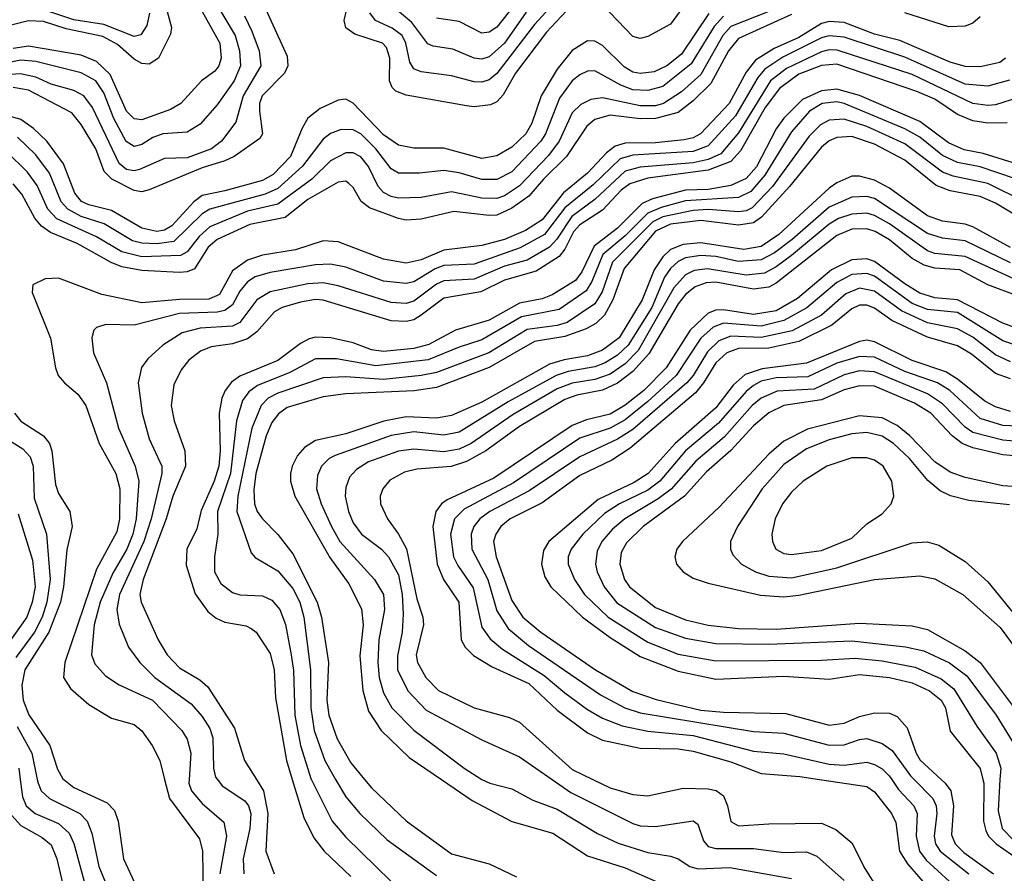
# Model space of a CAD drawing. Header units: inches. Extents: x 990535 to 1117859, y 769386 to 892122.
# Tile 903 of 1056: x 1062767 to 1065374, y 869752 to 872012. Entities that reach past the tile are written whole.
import ezdxf

# ---------------------------------------------------------------- set-up
doc = ezdxf.new("R2010")
doc.units = ezdxf.units.IN
doc.header["$MEASUREMENT"] = 0
doc.layers.add('B0866', color=7, linetype='Continuous')
doc.layers.add('B0867', color=7, linetype='Continuous')

msp = doc.modelspace()

# ---------------------------------------------------------------- linework, layer by layer
at = {"layer": 'B0866', "color": 5}
msp.add_line((1063990, 870000.1, 4240), (1063990.2, 870000, 4240), dxfattribs=at)
for points, elevation in [([(1062768.3, 870000), (1062774.4, 869954.4), (1062784.1, 869930), (1062807.6, 869910), (1062870, 869883.1), (1062898, 869858), (1062910.2, 869830.2), (1062944.4, 869704.4)], 3940), ([(1062813.7, 870000), (1062815.8, 869990), (1062824.2, 869970), (1062846, 869950), (1062926.2, 869910), (1062945.7, 869890), (1062957.6, 869857.6), (1062976.7, 869770), (1063018.3, 869670)], 3960), ([(1062883.7, 870000), (1062910, 869979.2), (1062998.2, 869938.2), (1063018, 869918), (1063027.6, 869890), (1063041.9, 869790), (1063076.2, 869716.2)], 3980), ([(1063150.8, 870000), (1063163.9, 869950), (1063243.1, 869843.1), (1063251.4, 869810), (1063253, 869690)], 4020), ([(1063215.9, 870000), (1063215.2, 869990), (1063221.8, 869970), (1063250, 869936.2), (1063307.2, 869887.2), (1063314.2, 869850), (1063297.3, 869750)], 4040), ([(1063290.3, 870000), (1063303.3, 869983.3), (1063363.3, 869943.3), (1063372.9, 869930), (1063378.8, 869910), (1063376.3, 869870), (1063358.5, 869790), (1063360.6, 869750)], 4060), ([(1063393.6, 870000), (1063412.5, 869970), (1063423.5, 869910), (1063418.8, 869810), (1063440.8, 869750)], 4080), ([(1063488.5, 870000), (1063519.4, 869899.4), (1063545.6, 869845.6), (1063573.3, 869810), (1063643.4, 869743.4)], 4120), ([(1063538.8, 870000), (1063539.1, 869999.1), (1063594.6, 869890), (1063630, 869847.2), (1063750.7, 869730)], 4140), ([(1063603.5, 870000), (1063630, 869954.1), (1063667.2, 869910), (1063740.2, 869840.2), (1063870, 869745.7)], 4160), ([(1063680.2, 870000), (1063698.2, 869978.2), (1063790, 869890.1), (1063910, 869802.9), (1064010, 869776.7), (1064082.6, 869742.6)], 4180), ([(1063883.3, 870000), (1063964.7, 869944.7), (1064070, 869889), (1064178.1, 869858.1), (1064270, 869797.9), (1064370, 869765.9), (1064450, 869730.4)], 4220), ([(1063990.2, 870000), (1064011.8, 869990), (1064070, 869975.7), (1064125.4, 869945.4), (1064190, 869921.4), (1064296.6, 869856.6), (1064351.7, 869831.7), (1064430, 869806.6), (1064490, 869797.4), (1064510, 869790.1), (1064541.3, 869770), (1064563.5, 869763.5), (1064646.6, 869766.6), (1064810, 869738.2)], 4240), ([(1064176.7, 870000), (1064226, 869966), (1064390, 869883.2), (1064410, 869877.4), (1064450, 869875.1), (1064550.1, 869890.1), (1064561.9, 869881.9), (1064577.2, 869837.2), (1064590, 869822.2), (1064610, 869817.4), (1064710, 869817.6), (1064790, 869806.7), (1064850, 869808.5), (1064877.4, 869797.4), (1064950, 869732.5)], 4260), ([(1064284.6, 870000), (1064330, 869978.1), (1064390, 869960.7), (1064430, 869956.6), (1064523.3, 869976.7), (1064590, 869975.6), (1064610.7, 869970.7), (1064630, 869956.5), (1064641.2, 869930), (1064649.2, 869889.2), (1064670, 869876.9), (1064750, 869882.8), (1064890, 869884.4), (1064927.7, 869867.7), (1064970, 869832.5), (1065004.4, 869764.4), (1065038.8, 869710)], 4280), ([(1064884.5, 870000), (1065010, 869981.8), (1065030, 869967.7), (1065074.7, 869910), (1065086.4, 869886.4), (1065095.7, 869810), (1065116.9, 869776.9), (1065175.5, 869710)], 4320), ([(1065075.6, 870000), (1065093.8, 869973.8), (1065133.7, 869930), (1065142.7, 869910), (1065139.8, 869850), (1065149, 869810), (1065166.7, 869786.7), (1065228.3, 869730)], 4340), ([(1065134.9, 870000), (1065184.2, 869950), (1065192.8, 869930), (1065194.5, 869910), (1065188, 869850), (1065191.6, 869830), (1065203.3, 869810), (1065279.2, 869750)], 4360), ([(1065206.4, 870000), (1065217.3, 869990), (1065231.8, 869970), (1065238.8, 869930), (1065233.8, 869853.8), (1065243.8, 869830), (1065266.5, 869806.5), (1065344.6, 869750)], 4380), ([(1065316.9, 870000), (1065319.5, 869990), (1065318.2, 869890), (1065324.5, 869864.5), (1065332.1, 869850), (1065352.3, 869830), (1065433.1, 869773.1)], 4420), ([(1065362.1, 870000), (1065356.9, 869916.9), (1065367.9, 869870), (1065398.4, 869838.4)], 4440), ([(1062745.4, 869905.4), (1062770, 869878.1), (1062826.3, 869846.3), (1062850, 869826.7), (1062865.7, 869790), (1062892.4, 869672.4)], 3920)]:
    msp.add_lwpolyline(points, dxfattribs=dict(at, elevation=elevation))
at = {"layer": 'B0867', "color": 5}
msp.add_line((1063990, 870000.1, 4240), (1063990.2, 870000, 4240), dxfattribs=at)
for points, elevation in [([(1063137, 872110), (1063168.5, 871991.5), (1063166.4, 871973.6), (1063134.6, 871910), (1063110, 871894.7), (1063090, 871896), (1063070, 871907.3), (1063026.1, 871946.1), (1062987.1, 871967.1), (1062890, 871987.5), (1062830, 872007.1), (1062790, 872008.7), (1062730, 871993.6)], 3780), ([(1064561.1, 872098.9), (1064490, 872000.1), (1064430, 871967.5), (1064410, 871961.8), (1064390, 871967.6), (1064310, 872051)], 3880), ([(1064227.9, 872050), (1064161.4, 871978.6), (1064079.6, 871870), (1064046.9, 871813.1), (1064030, 871794.9), (1064013, 871787), (1063970, 871781.5), (1063950, 871783.6), (1063790, 871812.4), (1063762.8, 871822.8), (1063752.8, 871832.8), (1063745.9, 871850), (1063747, 871910), (1063738.3, 871938.3), (1063727.4, 871950), (1063654, 871974), (1063630.7, 871990.7), (1063626.4, 872010), (1063644.7, 872090)], 3880), ([(1063282.4, 872062.4), (1063337.2, 871970), (1063348.9, 871930), (1063352, 871890), (1063334.5, 871850), (1063290, 871786.7), (1063244.6, 871735.4), (1063210, 871714.5), (1063145.8, 871710), (1063119.8, 871700.2), (1063090, 871681.2), (1063070, 871676.1), (1063049.1, 871689.1), (1063016.1, 871750), (1062990, 871818.3), (1062968.4, 871850), (1062930, 871871.5), (1062810, 871901), (1062770, 871904.6), (1062730, 871897.3)], 3840), ([(1063241.1, 872050), (1063296.8, 871950), (1063300.2, 871910), (1063294.4, 871890), (1063284, 871876), (1063248.4, 871850), (1063193.9, 871790), (1063165.9, 871774.1), (1063090, 871746.7), (1063070, 871749.9), (1063050, 871770), (1063006.9, 871866.9), (1062970, 871901.5), (1062930, 871917.7), (1062790, 871941.9), (1062750, 871935.9)], 3820), ([(1064190, 872065.8), (1064130, 871999.6), (1064030, 871869.2), (1064010, 871852.5), (1063990, 871846.6), (1063970, 871847.1), (1063910, 871863.7), (1063830, 871873.7), (1063810, 871882.3), (1063799.5, 871899.5), (1063789, 871950), (1063779.2, 871970), (1063753.1, 871990), (1063709, 872010), (1063694.3, 872030)], 3860), ([(1064107.9, 872032.1), (1064050, 871949.7), (1064010, 871913.6), (1063990, 871907.2), (1063970.2, 871910.2), (1063913.6, 871933.6), (1063861.6, 871941.6), (1063847.9, 871947.9), (1063805, 872005), (1063750.4, 872050.4)], 3840), ([(1064090, 872069.1), (1064030, 871992), (1064010, 871979), (1063990, 871976.3), (1063930, 872007.4), (1063870, 872016.1)], 3820), ([(1064750, 872033.6), (1064650, 871994), (1064628.1, 871970), (1064570, 871867.2), (1064518.6, 871821.4), (1064470.9, 871790), (1064450, 871784.3), (1064410, 871783.8), (1064310, 871805.3), (1064279.3, 871800.7), (1064252.2, 871787.8), (1064230, 871765.3), (1064195.4, 871690), (1064167.3, 871652.7), (1064090, 871571.8), (1064050, 871546), (1064030, 871538.4), (1063990, 871539.4), (1063910, 871556.1), (1063830, 871541.5), (1063770, 871539.8), (1063750, 871543.7), (1063730, 871554.7), (1063716.2, 871570), (1063690, 871623.1), (1063670, 871649.1), (1063650, 871659.8), (1063630, 871659.4), (1063590, 871637.9), (1063540.4, 871590), (1063450, 871523.3), (1063370, 871504.7), (1063270, 871463.1), (1063241.8, 871438.2), (1063210, 871397.5), (1063192.8, 871387.2), (1063090, 871384.1), (1063037.3, 871397.3), (1062970, 871436.8), (1062865, 871485), (1062841.8, 871510), (1062813, 871573), (1062788.1, 871608.1), (1062730, 871664.9)], 3960), ([(1064591.4, 872028.6), (1064519, 871921), (1064480.1, 871890), (1064446.4, 871873.6), (1064410, 871869.7), (1064390, 871873.3), (1064366.8, 871886.8), (1064310, 871943.9), (1064290, 871955.2), (1064270, 871955.9), (1064230, 871930.3), (1064190, 871881.3), (1064147.3, 871810), (1064122.4, 871737.6), (1064106.9, 871710), (1064070, 871674.6), (1064030, 871651.6), (1063990, 871644.9), (1063890, 871671.7), (1063810, 871671.7), (1063770, 871679.8), (1063730, 871706.8), (1063650, 871791.1), (1063630, 871802), (1063610, 871799.1), (1063562.8, 871777.2), (1063530, 871751), (1063514.8, 871725.2), (1063484.2, 871650), (1063438, 871602), (1063410, 871586.5), (1063310, 871558.5), (1063250, 871546.9), (1063228, 871530), (1063170, 871466), (1063150, 871455.1), (1063130, 871451.2), (1063090, 871459.6), (1063010, 871506.7), (1062950, 871521.8), (1062931, 871531), (1062912.6, 871552.6), (1062882.9, 871630), (1062839.2, 871690), (1062803.9, 871723.9), (1062770, 871747.7), (1062730, 871759.2)], 3920), ([(1063362.2, 872022.2), (1063381.6, 871981.6), (1063401.1, 871930), (1063405, 871890), (1063358.3, 871810), (1063339.3, 871740.7), (1063301.4, 871690), (1063274.6, 871670), (1063210, 871646.1), (1063150, 871644.8), (1063084.5, 871615.5), (1063070, 871612), (1063050, 871615.7), (1063030, 871631.2), (1062959.5, 871779.5), (1062936.9, 871810), (1062910, 871824.2), (1062850, 871841.7), (1062810, 871859.7), (1062768.9, 871868.9), (1062730, 871865.7)], 3860), ([(1063418.7, 872038.7), (1063475.1, 871915.1), (1063477, 871890), (1063468, 871870), (1063408.6, 871810), (1063402.2, 871790), (1063402.3, 871770), (1063410.1, 871710), (1063402.6, 871697.4), (1063335.1, 871650), (1063310, 871638), (1063250, 871619.5), (1063110, 871561.5), (1063090, 871556.6), (1063070, 871559.6), (1063010.7, 871590), (1062991, 871610), (1062968.4, 871670), (1062930, 871734.8), (1062905.4, 871765.4), (1062790, 871825.1), (1062750, 871832.8)], 3880), ([(1064810, 872026), (1064670, 871962.1), (1064643.6, 871930), (1064596.8, 871843.2), (1064550, 871797.3), (1064510, 871766.2), (1064450, 871750), (1064410, 871749.8), (1064330, 871759.5), (1064290, 871748.1), (1064268.2, 871730), (1064215, 871650), (1064153.3, 871590), (1064115, 871545), (1064070, 871512.8), (1064030, 871494.5), (1064010, 871493.1), (1063916.1, 871503.9), (1063830, 871483.5), (1063790, 871481.6), (1063770, 871485.2), (1063693.4, 871513.4), (1063670.9, 871530.9), (1063650, 871567.3), (1063638.6, 871578.6), (1063630, 871584.5), (1063610, 871581.5), (1063530, 871535.7), (1063470, 871488.3), (1063376.6, 871470), (1063290, 871430), (1063266.4, 871410), (1063230, 871352.4), (1063210, 871344.1), (1063190, 871342.6), (1063090, 871347.7), (1063037.5, 871357.5), (1063009, 871368.9), (1062919.1, 871419.1), (1062848.4, 871448.4), (1062825.2, 871465.2), (1062806.9, 871486.9), (1062773, 871550), (1062750, 871577)], 3980), ([(1064630, 872021.2), (1064605.8, 871994.2), (1064544.9, 871895.1), (1064470, 871835), (1064430, 871824.5), (1064390, 871826.7), (1064358.4, 871838.4), (1064290, 871876.2), (1064270, 871875.5), (1064250, 871866.4), (1064230, 871849.9), (1064195.7, 871804.3), (1064158.8, 871710), (1064146.9, 871690), (1064070, 871608.8), (1064030, 871589.1), (1063990, 871588.7), (1063930, 871606.7), (1063890, 871612.4), (1063825.8, 871605.8), (1063770, 871605.9), (1063750, 871617.1), (1063710, 871670), (1063670, 871709.7), (1063650, 871720.2), (1063618.3, 871721.7), (1063590, 871710.7), (1063570, 871695.4), (1063515.8, 871624.2), (1063450, 871565.3), (1063417, 871550), (1063270, 871510), (1063250, 871497.8), (1063175.2, 871424.8), (1063130, 871418.2), (1063090, 871419.9), (1063066.1, 871426.1), (1062991.1, 871471.1), (1062930, 871490.7), (1062894.3, 871510), (1062877.1, 871530), (1062845.6, 871605.7), (1062810, 871654.5), (1062760.9, 871700.9)], 3940), ([(1063110.3, 872029.7), (1063103.6, 871996.4), (1063088, 871972), (1063070, 871967.6), (1062990, 871999.7), (1062910, 872011.5), (1062836.4, 872036.4)], 3760), ([(1065310, 872019.7), (1065290, 872003), (1065270, 871994.5), (1065227.1, 871992.9), (1065110.1, 872030.1)], 3980), ([(1065376.7, 871910), (1065361.4, 871898.6), (1065310, 871887.6), (1065270, 871888.1), (1065230, 871899.4), (1065097.2, 871957.2), (1065030, 871974), (1064950, 872004.4), (1064910, 872006.9), (1064890, 872001.7), (1064830, 871965.2), (1064763.9, 871936.1), (1064715, 871905), (1064690, 871872.9), (1064644.8, 871790), (1064569.3, 871710), (1064550, 871699.6), (1064525.9, 871694.1), (1064450, 871686.1), (1064370, 871684.7), (1064343.2, 871676.8), (1064320.2, 871659.8), (1064270, 871605.5), (1064206.7, 871553.3), (1064150, 871482), (1064106.1, 871453.9), (1064050.6, 871430), (1063990, 871413.8), (1063890, 871401.4), (1063830, 871376.4), (1063790, 871367.3), (1063730, 871377.7), (1063610, 871423.7), (1063570, 871426.4), (1063497.5, 871402.5), (1063410, 871388.5), (1063370, 871375.5), (1063330, 871347.1), (1063295.6, 871284.4), (1063268, 871272), (1063190, 871271.3), (1063090, 871262), (1062984.5, 871284.5), (1062870, 871328), (1062834.6, 871325.4), (1062802, 871310), (1062800.2, 871290), (1062848.8, 871168.8), (1062861.7, 871090), (1062869.2, 871070), (1062885.8, 871050), (1062920.7, 871020.7), (1062942.1, 870990), (1062977.2, 870890), (1063021.4, 870810), (1063032.2, 870770), (1063031, 870690), (1063023.9, 870656.1), (1062970, 870556.8), (1062886.9, 870310), (1062883.3, 870270), (1062901.2, 870241.2), (1062950, 870198.8), (1063010, 870162.8), (1063070, 870145.3), (1063090, 870128.6), (1063117.8, 870090), (1063137.8, 870050), (1063150.8, 870000)], 4020), ([(1065387.7, 871852.3), (1065330, 871836.3), (1065270, 871841.3), (1065110, 871913), (1064950, 871965.9), (1064910, 871969.6), (1064890, 871963.7), (1064787.3, 871912.7), (1064739.3, 871880.7), (1064720.9, 871859.1), (1064662.2, 871757.8), (1064590, 871678.1), (1064550, 871663.4), (1064390, 871653.5), (1064356.7, 871643.3), (1064285, 871575), (1064210, 871513.8), (1064156.7, 871443.3), (1064092.2, 871407.8), (1063970, 871364.9), (1063890, 871361.3), (1063867.3, 871352.7), (1063810, 871317.6), (1063790, 871313.2), (1063730, 871319.3), (1063630, 871356.7), (1063590, 871364.9), (1063550, 871362.6), (1063430, 871342.6), (1063390, 871331), (1063370, 871317.8), (1063350, 871293), (1063330, 871256.6), (1063310, 871241.6), (1063290, 871237.1), (1063190, 871234), (1063070, 871203.3), (1062994.8, 871205.2), (1062970, 871196.8), (1062963.2, 871190), (1062958, 871170), (1062962.1, 871130), (1062996.6, 871050), (1063028.7, 870930), (1063072.3, 870830), (1063082.1, 870790), (1063075.5, 870690), (1063066.8, 870650), (1063051, 870610), (1063013.7, 870546.3), (1062980.2, 870470), (1062963.9, 870410), (1062956.8, 870330), (1062966.2, 870306.2), (1062994.2, 870274.2), (1063030.7, 870250.7), (1063118.4, 870210), (1063195.9, 870130), (1063210, 870107.1), (1063220.4, 870070), (1063215.9, 870000)], 4040), ([(1065413.3, 871806.7), (1065350, 871786.7), (1065330, 871784.4), (1065290, 871789.7), (1065130, 871866.7), (1064931.4, 871931.4), (1064910, 871932.2), (1064890, 871927.1), (1064796.9, 871883.1), (1064754.8, 871850), (1064670, 871712.2), (1064623.1, 871656.9), (1064590, 871641.5), (1064550, 871632.7), (1064410, 871621.6), (1064370, 871610.6), (1064290, 871535.5), (1064228.7, 871491.3), (1064189.2, 871430.8), (1064170, 871410), (1064110, 871375.2), (1064050, 871359.3), (1063970, 871325), (1063890, 871320.4), (1063870, 871311.3), (1063810, 871266.8), (1063790, 871260.3), (1063750, 871263.1), (1063610, 871307.4), (1063570, 871314.9), (1063530, 871312.5), (1063430, 871291.7), (1063394.6, 871270), (1063350, 871209.9), (1063330, 871200.5), (1063244.4, 871195.6), (1063197.4, 871182.6), (1063146, 871150), (1063105.9, 871114.1), (1063089.2, 871090.8), (1063080.3, 871050), (1063090.9, 870970), (1063110, 870901.8), (1063142.9, 870830), (1063143.1, 870810), (1063114.9, 870690), (1063096, 870630), (1063031.2, 870490), (1063024.1, 870450), (1063030, 870411.7), (1063055, 870350), (1063084.8, 870310), (1063124.9, 870270), (1063220.7, 870200.7), (1063250, 870167), (1063270, 870135.3), (1063278.3, 870110), (1063279.9, 870030), (1063285.8, 870005.8), (1063290.3, 870000)], 4060), ([(1065381.5, 871738.5), (1065330, 871738), (1065290, 871743.8), (1065250, 871761.2), (1065190, 871801.3), (1065142.1, 871822.1), (1064930, 871894.2), (1064890, 871890.7), (1064830, 871867.4), (1064778, 871830), (1064740.9, 871779.1), (1064675.4, 871664.6), (1064650, 871636.6), (1064590, 871613.5), (1064430, 871592.8), (1064382.4, 871577.6), (1064359.7, 871560.3), (1064310, 871507.6), (1064250, 871468.8), (1064233.4, 871450), (1064210, 871404.4), (1064194.9, 871385.1), (1064134.1, 871345.9), (1064050, 871322.4), (1063988.2, 871291.8), (1063890, 871274.3), (1063830, 871229.5), (1063810, 871217.6), (1063790, 871212.4), (1063750, 871214.8), (1063570, 871269.2), (1063550, 871270.8), (1063510, 871264.4), (1063462.3, 871250), (1063441.4, 871238.6), (1063394.6, 871185.4), (1063370, 871166.5), (1063330, 871154), (1063273.9, 871146.1), (1063245.6, 871134.4), (1063214.9, 871110), (1063194.9, 871085.1), (1063175.3, 871044.7), (1063167.8, 870990), (1063175.6, 870950), (1063204.3, 870870), (1063206.4, 870830), (1063172.4, 870750), (1063155.2, 870690), (1063093.5, 870530), (1063085.5, 870490), (1063088.5, 870470), (1063133.8, 870370), (1063157.2, 870330), (1063190, 870295.9), (1063244.3, 870264.3), (1063265.5, 870245.5), (1063335.7, 870135.7), (1063362.1, 870050), (1063393.6, 870000)], 4080), ([(1065411.3, 871628.7), (1065317.4, 871657.4), (1065267.6, 871667.6), (1065226, 871686), (1065150, 871742.7), (1064990, 871810.9), (1064930, 871828.5), (1064890, 871823.8), (1064839.4, 871800.6), (1064790, 871751.5), (1064770, 871722.9), (1064717.5, 871622.5), (1064690, 871591.5), (1064650, 871573.4), (1064590, 871562.2), (1064530, 871560.3), (1064442.5, 871537.5), (1064414.5, 871525.5), (1064350, 871459.9), (1064287.8, 871412.2), (1064255.5, 871344.5), (1064238.2, 871321.8), (1064176.8, 871283.2), (1064150, 871273.2), (1064090, 871261.3), (1064010, 871216.6), (1063920.5, 871190), (1063850, 871152.1), (1063810, 871141.6), (1063730, 871133.2), (1063698.1, 871138.1), (1063650, 871156.7), (1063590.7, 871169.3), (1063550, 871171.3), (1063533.4, 871166.6), (1063510, 871154.5), (1063450.5, 871109.5), (1063350, 871067.7), (1063327.7, 871052.3), (1063310.7, 871030), (1063302.2, 871010), (1063295.1, 870970), (1063298, 870870), (1063294, 870830), (1063282, 870790), (1063247.5, 870712.5), (1063236.3, 870663.7), (1063209.8, 870610), (1063207.5, 870567.5), (1063231.3, 870491.3), (1063264.9, 870444.9), (1063287, 870427), (1063310, 870416.3), (1063366.8, 870406.8), (1063380.1, 870400.1), (1063392.8, 870390), (1063430, 870333.8), (1063440.9, 870290), (1063443.8, 870216.2), (1063473.1, 870050), (1063488.5, 870000)], 4120), ([(1065450, 871574.4), (1065310, 871622.6), (1065250, 871633.9), (1065210, 871652.2), (1065150, 871701.4), (1065110, 871723), (1064950, 871790.5), (1064930, 871794.6), (1064891.7, 871790), (1064857.7, 871770), (1064810, 871715.4), (1064739.8, 871600.2), (1064702.7, 871557.3), (1064670, 871541.1), (1064530, 871532), (1064465.1, 871514.9), (1064430, 871499.7), (1064370, 871439.8), (1064311, 871390), (1064281.6, 871318.4), (1064266.2, 871293.8), (1064195, 871245), (1064095.1, 871224.9), (1063990, 871164), (1063930, 871145.2), (1063848.3, 871111.7), (1063710, 871095.7), (1063605.9, 871114.1), (1063550, 871113.8), (1063482.5, 871077.5), (1063396.8, 871043.2), (1063373.7, 871026.3), (1063356.7, 871003.3), (1063340.8, 870950), (1063325.4, 870810), (1063290.8, 870710), (1063291.9, 870650), (1063283, 870590), (1063283, 870550), (1063299.3, 870519.3), (1063330, 870495), (1063350, 870488.8), (1063410, 870486.6), (1063434.7, 870474.7), (1063455.7, 870450), (1063470.7, 870410.7), (1063485.8, 870330), (1063491.5, 870288.5), (1063495.5, 870170), (1063510.3, 870090), (1063538.8, 870000)], 4140), ([(1065430, 871529.2), (1065330, 871577.9), (1065237.8, 871597.8), (1065210, 871608), (1065110, 871683.6), (1065010, 871728.9), (1064950, 871748.2), (1064910, 871746.3), (1064886.6, 871733.4), (1064856.7, 871703.3), (1064759.6, 871570), (1064705.9, 871514.1), (1064690, 871506), (1064670, 871503.4), (1064590, 871509), (1064550, 871507.1), (1064470, 871490), (1064443.3, 871476.7), (1064336.1, 871370), (1064308.9, 871291.1), (1064290, 871259.8), (1064216.2, 871210), (1064190, 871202.4), (1064110, 871191.7), (1064009.2, 871130), (1063870, 871078), (1063830, 871069.4), (1063730, 871059.2), (1063630, 871066), (1063570, 871063.6), (1063450, 871023.3), (1063425, 871010), (1063406.1, 870990), (1063381.2, 870930), (1063344.8, 870750), (1063342.2, 870710), (1063379.8, 870599.8), (1063390, 870587.8), (1063450, 870552.6), (1063490, 870505.5), (1063509, 870470), (1063519.1, 870430), (1063536.6, 870290), (1063537.4, 870190), (1063546.6, 870130), (1063574.5, 870050), (1063603.5, 870000)], 4160), ([(1065430, 871478.1), (1065350, 871525.8), (1065310, 871544.2), (1065230, 871558.5), (1065193, 871573), (1065110, 871639.8), (1065030, 871682.6), (1064970, 871702.5), (1064930, 871700.2), (1064910, 871691), (1064890, 871674.4), (1064805.2, 871570), (1064730.9, 871489.1), (1064710, 871474.2), (1064670, 871468), (1064570, 871480.2), (1064490, 871470.9), (1064450, 871451.8), (1064366.8, 871353.2), (1064337.4, 871270), (1064315.1, 871230), (1064292.3, 871207.7), (1064267, 871193), (1064210, 871172.7), (1064130, 871159.8), (1064010, 871091.1), (1063870, 871038.3), (1063811.2, 871028.8), (1063630, 871021.1), (1063570, 871013.2), (1063475.3, 870984.7), (1063451.9, 870968.1), (1063434.6, 870945.4), (1063419.5, 870910), (1063392.3, 870810), (1063386.7, 870766.7), (1063388.6, 870730), (1063395.7, 870710), (1063409.7, 870690), (1063450, 870649.2), (1063490, 870597.6), (1063554.8, 870470), (1063565.8, 870430), (1063584.7, 870310), (1063580.5, 870210), (1063585.7, 870170), (1063607.7, 870107.7), (1063643.9, 870043.9), (1063680.2, 870000)], 4180), ([(1065390, 871408.9), (1065290, 871463.9), (1065270, 871470.6), (1065210, 871478.5), (1065170, 871492.6), (1065070, 871565.7), (1065030, 871587.5), (1064990, 871598.1), (1064970, 871597.5), (1064930, 871580.4), (1064910, 871565.7), (1064776.6, 871443.4), (1064730, 871411), (1064683.6, 871403.6), (1064570, 871421.3), (1064523.2, 871416.8), (1064490, 871403.2), (1064470, 871383.9), (1064446.9, 871350), (1064415, 871270), (1064354.4, 871170), (1064310, 871136.6), (1064270, 871122), (1064208.3, 871111.7), (1064170, 871099.4), (1063990, 870999.3), (1063910, 870964.2), (1063870, 870957.2), (1063790, 870960.2), (1063731.2, 870948.8), (1063630, 870915.7), (1063550, 870897.6), (1063520.6, 870879.4), (1063502.3, 870857.7), (1063488.6, 870830), (1063484.3, 870810), (1063484.2, 870790), (1063495.6, 870750), (1063587.9, 870587.9), (1063638, 870518), (1063672, 870452), (1063675.9, 870410), (1063667.1, 870327.1), (1063675.4, 870235.4), (1063690, 870181.1), (1063723.9, 870130), (1063798, 870058), (1063883.3, 870000)], 4220), ([(1065390, 871368), (1065270, 871426.8), (1065210, 871433.3), (1065170, 871446), (1065030, 871538.3), (1065010, 871544.1), (1064970, 871542.2), (1064910, 871515.4), (1064811.9, 871430), (1064765.2, 871394.8), (1064730, 871375.8), (1064670, 871371.3), (1064610, 871384.7), (1064570, 871387.8), (1064530, 871381.4), (1064510, 871371.3), (1064490, 871353), (1064474.4, 871330), (1064440.2, 871250), (1064378.1, 871150), (1064350, 871123.7), (1064316.6, 871103.4), (1064290, 871092.8), (1064219.2, 871080.8), (1064186.9, 871070), (1064059.9, 871000.1), (1063930, 870919.9), (1063890, 870911.6), (1063810, 870920.6), (1063750, 870911.1), (1063602, 870858), (1063586.4, 870850), (1063565.8, 870830), (1063555.2, 870804.8), (1063553, 870770), (1063565, 870730), (1063592.5, 870670), (1063614.8, 870630), (1063706.1, 870530), (1063730.1, 870490), (1063733, 870450), (1063718, 870370), (1063715, 870310), (1063718.5, 870270), (1063729.8, 870229.8), (1063752, 870190), (1063810.3, 870130.3), (1063943.3, 870030), (1063990, 870000.1)], 4240), ([(1065410, 871320.6), (1065270, 871384.9), (1065190, 871393.1), (1065170, 871399.8), (1065070, 871471.2), (1065030, 871493.8), (1065010, 871499.5), (1064970, 871497.4), (1064934.8, 871485.2), (1064910, 871470.6), (1064810, 871387.9), (1064770, 871357.9), (1064739, 871341), (1064690, 871335.8), (1064587.7, 871352.3), (1064552.2, 871347.8), (1064530, 871336.2), (1064498.4, 871301.6), (1064404.2, 871135.8), (1064370, 871100.6), (1064330, 871073.6), (1064290, 871058.8), (1064230, 871049.8), (1064190, 871034.2), (1064073.3, 870966.7), (1063962.2, 870890), (1063930, 870874.7), (1063890, 870867.6), (1063810, 870875.1), (1063770, 870869.7), (1063690, 870841.2), (1063658.9, 870821.1), (1063639.8, 870800.2), (1063630, 870773.6), (1063628.6, 870750), (1063637.6, 870710), (1063650, 870680.1), (1063672.1, 870650), (1063724.8, 870610), (1063743.5, 870590), (1063770, 870541.7), (1063779.4, 870490), (1063782.6, 870437.4), (1063779.5, 870390), (1063767.5, 870327.5), (1063767.4, 870290), (1063794.6, 870234.6), (1063843.4, 870183.4), (1063990, 870105), (1064090, 870059.7), (1064176.7, 870000)], 4260), ([(1065410, 871280.3), (1065330.3, 871310.3), (1065255.7, 871350), (1065190, 871354.2), (1065161.6, 871361.6), (1065130, 871380), (1065069.2, 871429.2), (1065031.5, 871451.5), (1065010, 871458.5), (1064970, 871457.7), (1064930, 871441), (1064770, 871314.7), (1064750, 871303.8), (1064710, 871298.6), (1064610, 871317.2), (1064584.5, 871315.5), (1064555.4, 871304.6), (1064530, 871284.3), (1064510, 871259.2), (1064432.9, 871127.1), (1064390, 871080.6), (1064350, 871049.8), (1064310, 871031.1), (1064241.9, 871018.1), (1064210, 871005.9), (1064090, 870934.9), (1064001.1, 870870), (1063950, 870841.9), (1063909, 870829), (1063818.1, 870821.9), (1063785.8, 870814.2), (1063746.9, 870793.1), (1063728.3, 870770), (1063721.4, 870750), (1063722, 870730), (1063740.4, 870690), (1063770, 870649.6), (1063790.6, 870610.6), (1063818.5, 870478.5), (1063834.1, 870430), (1063836.4, 870410), (1063816.9, 870330), (1063819.8, 870310), (1063841.8, 870270), (1063875.8, 870235.8), (1063970, 870189.4), (1064063.9, 870163.9), (1064090, 870151.6), (1064230, 870026.4), (1064284.6, 870000)], 4280), ([(1065410, 871193.1), (1065370, 871208.6), (1065250, 871270.3), (1065190, 871275.6), (1065150, 871287.9), (1065110, 871312.2), (1065030, 871372.1), (1065010, 871378.8), (1064970, 871376.4), (1064916.4, 871350), (1064826.2, 871273.8), (1064770, 871240.7), (1064710, 871231.4), (1064630, 871244.1), (1064610, 871242.6), (1064590, 871235), (1064542, 871190), (1064478.6, 871090), (1064419, 871030), (1064370, 870991.1), (1064330, 870967.7), (1064267.4, 870952.6), (1064230, 870937.7), (1064022.2, 870797.8), (1063899.1, 870740.9), (1063883.5, 870730), (1063868.9, 870710), (1063860.5, 870670), (1063872.4, 870570), (1063889, 870530), (1063929.5, 870470), (1063935.8, 870370), (1063945.9, 870350), (1063968.5, 870328.5), (1064018.1, 870298.1), (1064114.5, 870254.5), (1064190, 870183.7), (1064270, 870123.8), (1064310, 870103.9), (1064410, 870082.9), (1064510, 870081.3), (1064550, 870075.2), (1064650, 870047.2), (1064730, 870016.3), (1064832.4, 870007.6), (1064884.5, 870000)], 4320), ([(1065408.1, 871148.1), (1065370, 871161.2), (1065250, 871236.7), (1065170, 871244.8), (1065130, 871260.9), (1065030, 871333.1), (1065010, 871340.2), (1064970, 871337), (1064930, 871315.8), (1064851, 871249), (1064790, 871215.3), (1064730, 871200.9), (1064630, 871208.1), (1064602.5, 871197.5), (1064570, 871169.1), (1064504.5, 871070), (1064430, 871000.7), (1064370, 870952.5), (1064330, 870930.5), (1064250, 870904.2), (1064074.1, 870785.9), (1063943.9, 870716.1), (1063918.4, 870690), (1063907.4, 870650), (1063915.5, 870590), (1063926.5, 870566.5), (1063967.5, 870507.5), (1063990, 870403.7), (1064012.7, 870372.7), (1064045.4, 870345.4), (1064155.8, 870275.8), (1064210, 870229.1), (1064270, 870185.8), (1064310, 870162.4), (1064362.3, 870142.3), (1064430, 870127.6), (1064550, 870116.9), (1064710, 870074.9), (1064790, 870067.6), (1064910, 870040.5), (1064950, 870038.2), (1065010, 870045.9), (1065030, 870039.9), (1065050, 870028.3), (1065068.7, 870010), (1065075.6, 870000)], 4340), ([(1065390, 871106.1), (1065350, 871124.3), (1065290, 871170.9), (1065250, 871193.8), (1065170, 871209.6), (1065101.2, 871241.2), (1065030, 871293.2), (1064990, 871301.5), (1064953.6, 871286.4), (1064890, 871230), (1064812.3, 871187.7), (1064730, 871170.3), (1064650, 871173.9), (1064618, 871162), (1064587.4, 871132.6), (1064550, 871070), (1064532.7, 871050), (1064390, 870927), (1064350, 870901), (1064250, 870854.3), (1064115.6, 870764.4), (1064011.7, 870710), (1063985.4, 870690), (1063969.4, 870670), (1063961.9, 870650), (1063964.3, 870610), (1064006, 870530), (1064030, 870446.5), (1064060.2, 870400.2), (1064114.4, 870354.4), (1064304.5, 870224.5), (1064369, 870190), (1064410, 870176.1), (1064710, 870126.8), (1064790, 870122.9), (1064910, 870090.6), (1064950, 870092.1), (1064990, 870106.3), (1065010, 870108.4), (1065050, 870095), (1065076.5, 870076.5), (1065125, 870010), (1065134.9, 870000)], 4360), ([(1065390, 871061.4), (1065350, 871075.2), (1065286.4, 871126.4), (1065250, 871148.2), (1065170, 871170.9), (1065075.8, 871215.8), (1065030, 871248.5), (1065010, 871256), (1064990, 871255.8), (1064970, 871246.1), (1064916.9, 871203.1), (1064830, 871159.7), (1064750, 871142.2), (1064670, 871141.6), (1064638.6, 871130), (1064610, 871103.1), (1064577.4, 871050), (1064555.8, 871024.2), (1064382.9, 870877.1), (1064334.7, 870845.3), (1064250, 870805.2), (1064150, 870732.3), (1064065.3, 870690), (1064040.6, 870670), (1064027.4, 870650), (1064021.4, 870630), (1064028.1, 870590), (1064070, 870474.2), (1064098.7, 870430), (1064146.3, 870390), (1064291.4, 870290), (1064390, 870233.2), (1064451.9, 870211.9), (1064570, 870183.8), (1064630, 870178.4), (1064794.8, 870174.8), (1064910, 870143.7), (1064950, 870149.2), (1064990, 870167.2), (1065030, 870176.9), (1065070, 870175.4), (1065090, 870166.9), (1065116.5, 870136.5), (1065139.8, 870070), (1065150.9, 870050.9), (1065206.4, 870000)], 4380), ([(1065390, 870974.6), (1065350, 870987.1), (1065321.7, 871001.7), (1065250, 871060.4), (1065219.1, 871079.1), (1065129.2, 871109.2), (1065030, 871158.9), (1065010, 871163.7), (1064990, 871160.1), (1064850, 871102.6), (1064732.4, 871087.6), (1064687.8, 871072.2), (1064656.2, 871043.8), (1064610, 870984), (1064502, 870890), (1064430.6, 870810), (1064393.5, 870786.5), (1064298.6, 870741.4), (1064167.4, 870630), (1064153.6, 870606.4), (1064148.5, 870570), (1064157.1, 870537.1), (1064172.9, 870510), (1064256.5, 870430), (1064330, 870375.8), (1064410, 870325.6), (1064510, 870286.9), (1064610, 870266), (1064790, 870273.5), (1064910, 870265.5), (1064990, 870278.4), (1065070, 870270.4), (1065130, 870256.1), (1065175.1, 870235.1), (1065206.3, 870210), (1065217.8, 870190), (1065230, 870128.1), (1065309.4, 870029.4), (1065316.9, 870000)], 4420), ([(1065430, 870934.7), (1065370, 870937.2), (1065310, 870956.1), (1065229.7, 871029.7), (1065196.3, 871050), (1065110, 871080), (1065030, 871118), (1064990, 871120.5), (1064930, 871102.3), (1064853.3, 871066.7), (1064770, 871064), (1064730, 871054.4), (1064710, 871043.7), (1064690, 871027.8), (1064616.5, 870943.5), (1064530, 870870.2), (1064461.5, 870790), (1064430, 870766.6), (1064355, 870730), (1064315.4, 870704.6), (1064257.9, 870650), (1064226.7, 870610), (1064219.3, 870590), (1064218.7, 870570), (1064235.8, 870530), (1064262.4, 870490), (1064325.2, 870430), (1064430, 870364), (1064510, 870332.2), (1064610, 870313.8), (1064890, 870315.8), (1064978.3, 870321.7), (1065050, 870314.6), (1065137.2, 870297.2), (1065206.7, 870266.7), (1065239.9, 870239.9), (1065300.8, 870140.8), (1065351.9, 870070), (1065364, 870030), (1065362.1, 870000)], 4440), ([(1065410, 870895.1), (1065370, 870898.6), (1065290, 870918.6), (1065270, 870932.8), (1065210, 870994.8), (1065170, 871021.3), (1065030, 871079.2), (1064990, 871081.8), (1064950, 871071.2), (1064870, 871033.9), (1064771.8, 871028.2), (1064730, 871009.9), (1064706.4, 870990), (1064632.5, 870907.5), (1064556.8, 870843.2), (1064491.2, 870768.8), (1064457, 870743), (1064368.9, 870690), (1064336.7, 870663.3), (1064307.8, 870630), (1064295.5, 870604.5), (1064291.6, 870570), (1064295.9, 870550), (1064314.3, 870510), (1064348.2, 870468.2), (1064450, 870402.6), (1064530, 870374.1), (1064610, 870359.7), (1064750, 870358), (1064970, 870366.9), (1065111.7, 870351.7), (1065160.5, 870340.5), (1065228.6, 870308.6), (1065274.5, 870274.5), (1065352, 870170), (1065401.8, 870090)], 4460), ([(1065410, 870856.5), (1065370, 870860), (1065290, 870878.3), (1065261.9, 870890), (1065235.3, 870910), (1065178.7, 870970), (1065136.2, 870996.2), (1065030, 871041.8), (1064990, 871042.6), (1064950, 871031.7), (1064890, 871005), (1064790, 870990.2), (1064750, 870971.2), (1064710, 870936.7), (1064650, 870871.2), (1064585.5, 870814.5), (1064526.6, 870750), (1064417.1, 870670), (1064373.1, 870626.9), (1064358.9, 870601.1), (1064355.4, 870570), (1064368.4, 870530), (1064381.6, 870510), (1064450, 870455.2), (1064530, 870422.9), (1064590, 870409.1), (1064670, 870400), (1064770, 870398), (1064990, 870413.8), (1065130, 870406.5), (1065170, 870397.6), (1065270, 870340.5), (1065309.7, 870309.7), (1065399.8, 870190)], 4480), ([(1062752.9, 870970), (1062770, 870948.9), (1062829.8, 870909.8), (1062845.6, 870890), (1062852.5, 870870), (1062861.5, 870781.5), (1062870, 870757.5), (1062900.1, 870710), (1062905.7, 870670), (1062891.7, 870608.3), (1062882.7, 870510), (1062874.7, 870470), (1062844.4, 870390), (1062780.3, 870290), (1062772.7, 870250), (1062776.4, 870210), (1062791.3, 870171.3), (1062846.9, 870090), (1062867.4, 870027.4), (1062881.6, 870001.6), (1062883.7, 870000)], 3980), ([(1065410, 870775), (1065370, 870777.6), (1065270, 870799.6), (1065230, 870813.8), (1065190, 870841.2), (1065123.8, 870910), (1065090, 870937.2), (1065050, 870957.6), (1064990, 870963.2), (1064852.7, 870927.3), (1064790, 870896.1), (1064750, 870861.6), (1064619.1, 870720.9), (1064521.3, 870630), (1064506.5, 870610), (1064501, 870590), (1064505.5, 870570), (1064523, 870550), (1064550, 870533.3), (1064590, 870519.6), (1064727.8, 870487.8), (1064790, 870484.1), (1064830, 870488), (1065030, 870529.7), (1065150, 870539.7), (1065190, 870531.6), (1065263.8, 870490), (1065362.4, 870402.4), (1065519.2, 870190)], 4520), ([(1062726.3, 870906.3), (1062775.8, 870875.8), (1062794.8, 870854.8), (1062802.4, 870830), (1062805.4, 870745.4), (1062838.2, 870650), (1062847.7, 870530), (1062838.8, 870470), (1062826.5, 870430), (1062806.6, 870390), (1062756.9, 870323.1)], 3960), ([(1065387.4, 870727.4), (1065279.2, 870739.2), (1065231.5, 870751.5), (1065204, 870764), (1065171.5, 870791.5), (1065122.3, 870850), (1065080.5, 870890), (1065050, 870909.3), (1065010, 870918.7), (1064970, 870915), (1064910, 870899.8), (1064850, 870875.5), (1064790, 870834.1), (1064732.9, 870770), (1064667.1, 870670), (1064648.5, 870630), (1064648.3, 870610), (1064655.1, 870595.1), (1064678, 870570), (1064714.5, 870550), (1064750, 870538.4), (1064810, 870534.4), (1064930, 870560.2), (1065130, 870626.9), (1065169.1, 870629.1), (1065200.2, 870620.2), (1065270, 870577), (1065330, 870523.1), (1065407.9, 870427.9)], 4540), ([(1062763.2, 870703.2), (1062800.6, 870580.6), (1062807.6, 870510), (1062800.4, 870470), (1062786.3, 870430), (1062721.3, 870338.7)], 3940), ([(1062760.1, 870140.1), (1062799.3, 870070), (1062813.7, 870000)], 3960), ([(1062764.4, 870030), (1062768.3, 870000)], 3940)]:
    msp.add_lwpolyline(points, dxfattribs=dict(at, elevation=elevation))
at = {"layer": 'B0867', "color": 5, "elevation": 4560}
msp.add_lwpolyline([(1065010, 870852), (1064970, 870851.8), (1064903.6, 870830), (1064840.9, 870790), (1064810, 870760.5), (1064786.3, 870730), (1064766.7, 870690), (1064758.2, 870650), (1064759.6, 870630), (1064768.5, 870610), (1064790, 870598.2), (1064810, 870596.2), (1064890, 870606.7), (1064970, 870639.3), (1065010, 870677.2), (1065050, 870703.6), (1065074, 870730), (1065080.7, 870750), (1065076.1, 870790), (1065053, 870830), (1065030, 870845.9)], close=True, dxfattribs=at)

doc.saveas('drawing.dxf')
